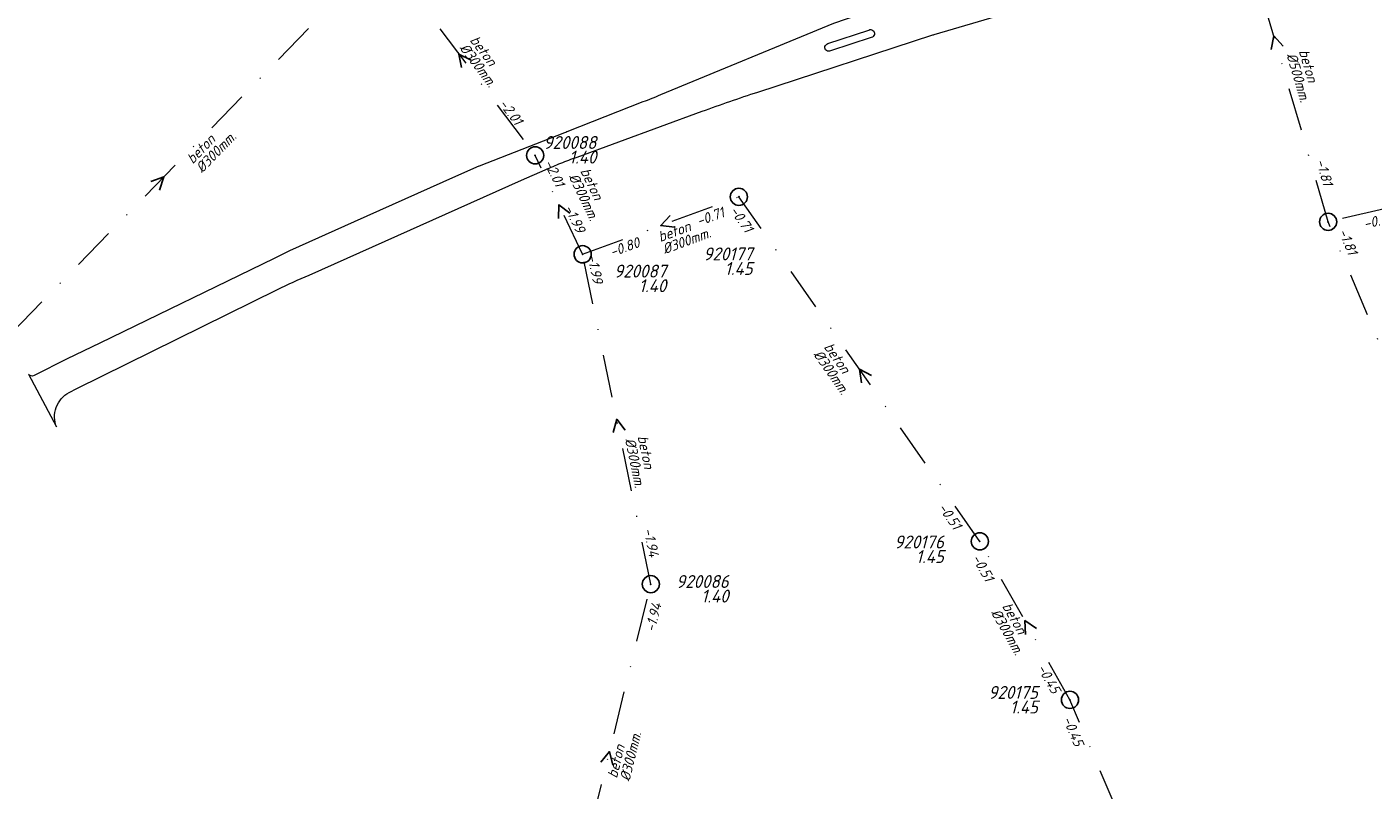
# Model space of a CAD drawing. Extents: x 148869 to 161638, y 453607 to 469810.
# Tile 696 of 1056: x 154540 to 154697, y 468122 to 468210. Entities that reach past the tile are written whole.
import ezdxf
from ezdxf.enums import TextEntityAlignment as Align

# ---------------------------------------------------------------- set-up
doc = ezdxf.new("R2010")
doc.units = 0
doc.header["$PDMODE"] = 32
doc.header["$PDSIZE"] = 2
doc.linetypes.add('RI-VWA', pattern=[11, 5, -3, 0, -3])
doc.layers.get('0').update_dxf_attribs({"linetype": 'CONTINUOUS'})
for name, color, linetype in [('B-OI-RI-BOB-T18-niet meenemen', 252, 'CONTINUOUS'), ('B-OI-RI-DIAMETER-T18-niet meenemen', 252, 'CONTINUOUS'), ('B-OI-RI-MATERIAAL-T18-niet meenemen', 252, 'CONTINUOUS'), ('B-OI-RI-STROOMRICHTING-S-niet meenemen', 252, 'CONTINUOUS'), ('B-OI-RI-VWA_PUTDEKSELHOOGTE-T25-niet meenemen', 252, 'CONTINUOUS'), ('gs dwa', 252, 'CONTINUOUS')]:
    doc.layers.add(name, color=color, linetype=linetype)
doc.layers.add('B-OI-RI-VWA_TRANSPORTLEIDING-G-niet meenemen', color=252, linetype='RI-VWA', lineweight=18)
doc.layers.add('B-RO-VH-VERHARDING_ASFALT-GV', color=251, linetype='CONTINUOUS', lineweight=18)
doc.styles.add('iso15', font='ISO.shx', dxfattribs={"oblique": 15})
doc.styles.add('NLCS-ISO-M750_CURSIEF', font='NLCS-ISO.ttf', dxfattribs={"oblique": 15})

# ---------------------------------------------------------------- blocks, each defined once
blk = doc.blocks.new('ACMAP_ANN_TEMPLATE_diam')
at = {"color": 0, "linetype": 'ByBlock', "style": 'iso15', "oblique": 15}
blk.add_attdef('diam', (0.5, -1.3), '', height=1.2, dxfattribs=at)
blk = doc.blocks.new('ACMAP_ANN_TEMPLATE_mat')
at = {"color": 0, "linetype": 'ByBlock', "style": 'iso15', "oblique": 15}
blk.add_attdef('mat', (0.5, 0.2), '', height=1.2, dxfattribs=at)
blk = doc.blocks.new('ACMAP_ANN_TEMPLATE_nap-l')
at = {"color": 0, "linetype": 'ByBlock', "style": 'iso15', "oblique": 15}
blk.add_attdef('nap-l', (3.3, 0.2), '', height=1.2, dxfattribs=at)
blk = doc.blocks.new('ACMAP_ANN_TEMPLATE_nap-r')
at = {"color": 0, "linetype": 'ByBlock', "style": 'iso15', "oblique": 15}
blk.add_attdef('nap-r', text='', height=1.2, dxfattribs=at).set_placement((-4.1, 0.2), align=Align.RIGHT)
blk = doc.blocks.new('ACMAP_ANN_TEMPLATE_puth-dwa')
at = {"color": 0, "linetype": 'ByBlock', "style": 'iso15', "oblique": 15}
blk.add_attdef('puth-dwa', text='', height=1.5, dxfattribs=at).set_placement((2.7, 1), align=Align.RIGHT)
blk = doc.blocks.new('ACMAP_ANN_TEMPLATE_putnr-dwa')
at = {"color": 0, "linetype": 'ByBlock', "style": 'iso15', "oblique": 15}
blk.add_attdef('putnr-dwa', text='', height=1.5, dxfattribs=at).set_placement((2.7, 2.7), align=Align.RIGHT)

msp = doc.modelspace()

# ---------------------------------------------------------------- linework, layer by layer
at = {"layer": 'B-OI-RI-STROOMRICHTING-S-niet meenemen'}
for points in [[(154686.11, 468208.24), (154685.02, 468209.42), (154684.73, 468207.84)], [(154591.7, 468206.59), (154590.26, 468207.31), (154590.55, 468205.73)], [(154554.43, 468192.5), (154555.95, 468193.03), (154555.46, 468191.49)], [(154603.16, 468188.78), (154601.89, 468189.77), (154601.86, 468188.16)], [(154614.84, 468188.53), (154613.73, 468187.36), (154615.33, 468187.18)], [(154638.25, 468169.9), (154636.83, 468170.67), (154637.07, 468169.07)], [(154609.61, 468163.57), (154608.61, 468164.84), (154608.2, 468163.28)], [(154657.42, 468140.51), (154656.08, 468141.41), (154656.17, 468139.8)], [(154606.75, 468124.95), (154607.79, 468126.18), (154608.15, 468124.6)]]:
    msp.add_lwpolyline(points, dxfattribs=at)
at = {"layer": 'B-OI-RI-VWA_TRANSPORTLEIDING-G-niet meenemen'}
for p, q in [((154691.34, 468187.79), (154678.7, 468231.06)), ((154530.52, 468166.95), (154581.38, 468219.1)), ((154581.38, 468219.1), (154599.13, 468195.52)), ((154752, 468201.64), (154691.34, 468187.79)), ((154604.65, 468184.02), (154599.13, 468195.52)), ((154604.65, 468184.02), (154622.82, 468190.7)), ((154650.84, 468150.63), (154622.82, 468190.7)), ((154717.52, 468125.85), (154691.34, 468187.79)), ((154612.58, 468145.65), (154604.65, 468184.02)), ((154661.32, 468132.19), (154650.84, 468150.63)), ((154603, 468106.7), (154612.58, 468145.65)), ((154671.15, 468109.12), (154661.32, 468132.19))]:
    msp.add_line(p, q, dxfattribs=at)
at = {"layer": 'B-RO-VH-VERHARDING_ASFALT-GV', "flags": 128}
for points in [[(154625.04, 468202.89), (154645.39, 468209.53), (154645.46, 468209.55), (154645.53, 468209.57), (154653.58, 468211.96), (154649.93, 468216.81)], [(154649.68, 468216.17), (154643.02, 468214.05), (154633.82, 468210.87), (154613.7, 468202.56)], [(154633.17, 468208.52), (154637.92, 468210.1)], [(154638.22, 468209.24), (154633.48, 468207.67)], [(154611.65, 468201.73), (154602.83, 468198.25)], [(154604, 468195.31), (154618.55, 468200.65)], [(154602.53, 468198.13), (154592.6, 468194.27), (154592.59, 468194.26), (154589.87, 468193.05), (154578.07, 468187.81), (154570.57, 468184.43), (154568.77, 468183.54), (154548.5, 468173.68), (154544.72, 468171.84), (154540.88, 468169.91)], [(154572.84, 468181.59), (154597.56, 468192.63), (154600.3, 468193.85)], [(154544.94, 468167.96), (154545.82, 468168.39), (154569.17, 468179.92)], [(154540.2, 468170.07), (154543.46, 468163.94)]]:
    msp.add_lwpolyline(points, dxfattribs=at)
at = {"layer": 'B-RO-VH-VERHARDING_ASFALT-GV'}
for points in [[(154637.92, 468210.1, -1.137496), (154638.22, 468209.24)], [(154633.48, 468207.67, -1.111856), (154633.17, 468208.52)], [(154613.7, 468202.56, -0.026303), (154611.65, 468201.73)], [(154618.55, 468200.65, -0.00769), (154625.04, 468202.89)], [(154602.83, 468198.25, -0.029847), (154602.53, 468198.13)], [(154600.3, 468193.85, -0.010828), (154602.13, 468194.62)], [(154602.13, 468194.62, -0.01081), (154604, 468195.31)], [(154569.17, 468179.92, -0.019621), (154572.84, 468181.59)], [(154540.88, 468169.91, -0.362728), (154540.2, 468170.07)], [(154544.03, 468167.21, -0.090801), (154544.94, 468167.96)], [(154543.24, 468165.05, -0.091571), (154543.43, 468166.19)], [(154543.43, 468166.19, -0.091014), (154544.03, 468167.21)], [(154543.46, 468163.94, -0.091917), (154543.24, 468165.05)]]:
    msp.add_lwpolyline(points, format="xyb", dxfattribs=at)
at = {"layer": 'gs dwa'}
for p in [(154599.13, 468195.52), (154622.82, 468190.7), (154691.34, 468187.79), (154604.65, 468184.02), (154650.84, 468150.63), (154612.58, 468145.65), (154661.32, 468132.19)]:
    msp.add_point(p, dxfattribs=at)

# ---------------------------------------------------------------- block references
at = {"layer": 'B-OI-RI-BOB-T18-niet meenemen'}
ref = msp.add_blockref('ACMAP_ANN_TEMPLATE_nap-r', (154599.13, 468195.52), dxfattribs=dict(at, rotation=306.970845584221))
ref.add_attrib('nap-r', '-2.01', dxfattribs={"layer": '0', "color": 0, "linetype": 'ByBlock', "height": 1.2, "rotation": 306.9708, "style": 'NLCS-ISO-M750_CURSIEF', "oblique": 15}).set_placement((154596.82, 468198.92), align=Align.RIGHT)
ref = msp.add_blockref('ACMAP_ANN_TEMPLATE_nap-r', (154603.13, 468187.96), dxfattribs=dict(at, rotation=295.6410058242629))
ref.add_attrib('nap-r', '-2.01', dxfattribs={"layer": '0', "color": 0, "linetype": 'ByBlock', "height": 1.2, "rotation": 295.641, "style": 'NLCS-ISO-M750_CURSIEF', "oblique": 15}).set_placement((154601.54, 468191.75), align=Align.RIGHT)
ref = msp.add_blockref('ACMAP_ANN_TEMPLATE_nap-l', (154688.78, 468198.01), dxfattribs=dict(at, rotation=286.2840999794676))
ref.add_attrib('nap-l', '-1.81', (154689.9, 468194.9), dxfattribs={"layer": '0', "color": 0, "linetype": 'ByBlock', "height": 1.2, "rotation": 286.2841, "style": 'NLCS-ISO-M750_CURSIEF', "oblique": 15})
ref = msp.add_blockref('ACMAP_ANN_TEMPLATE_nap-r', (154625.76, 468182.94), dxfattribs=dict(at, rotation=304.9641806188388))
ref.add_attrib('nap-r', '-0.71', dxfattribs={"layer": '0', "color": 0, "linetype": 'ByBlock', "height": 1.2, "rotation": 304.9642, "style": 'NLCS-ISO-M750_CURSIEF', "oblique": 15}).set_placement((154623.58, 468186.42), align=Align.RIGHT)
ref = msp.add_blockref('ACMAP_ANN_TEMPLATE_nap-l', (154600.87, 468192.32), dxfattribs=dict(at, rotation=295.6410058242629))
ref.add_attrib('nap-l', '-1.99', (154602.48, 468189.43), dxfattribs={"layer": '0', "color": 0, "linetype": 'ByBlock', "height": 1.2, "rotation": 295.641, "style": 'NLCS-ISO-M750_CURSIEF', "oblique": 15})
ref = msp.add_blockref('ACMAP_ANN_TEMPLATE_nap-r', (154625.15, 468189.63), dxfattribs=dict(at, rotation=20.18539450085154))
ref.add_attrib('nap-r', '-0.71', dxfattribs={"layer": '0', "color": 0, "linetype": 'ByBlock', "height": 1.2, "rotation": 20.1854, "style": 'NLCS-ISO-M750_CURSIEF', "oblique": 15}).set_placement((154621.24, 468188.4), align=Align.RIGHT)
ref = msp.add_blockref('ACMAP_ANN_TEMPLATE_nap-r', (154703.17, 468188.48), dxfattribs=dict(at, rotation=12.86140795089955))
ref.add_attrib('nap-r', '-0.94', dxfattribs={"layer": '0', "color": 0, "linetype": 'ByBlock', "height": 1.2, "rotation": 12.8614, "style": 'NLCS-ISO-M750_CURSIEF', "oblique": 15}).set_placement((154699.13, 468187.76), align=Align.RIGHT)
ref = msp.add_blockref('ACMAP_ANN_TEMPLATE_nap-r', (154695.12, 468179.97), dxfattribs=dict(at, rotation=292.9121811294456))
ref.add_attrib('nap-r', '-1.81', dxfattribs={"layer": '0', "color": 0, "linetype": 'ByBlock', "height": 1.2, "rotation": 292.9122, "style": 'NLCS-ISO-M750_CURSIEF', "oblique": 15}).set_placement((154693.71, 468183.83), align=Align.RIGHT)
ref = msp.add_blockref('ACMAP_ANN_TEMPLATE_nap-l', (154605.04, 468182.34), dxfattribs=dict(at, rotation=20.18539450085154))
ref.add_attrib('nap-l', '-0.80', (154608.07, 468183.67), dxfattribs={"layer": '0', "color": 0, "linetype": 'ByBlock', "height": 1.2, "rotation": 20.1854, "style": 'NLCS-ISO-M750_CURSIEF', "oblique": 15})
ref = msp.add_blockref('ACMAP_ANN_TEMPLATE_nap-r', (154606.51, 468176.5), dxfattribs=dict(at, rotation=281.6770242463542))
ref.add_attrib('nap-r', '-1.99', dxfattribs={"layer": '0', "color": 0, "linetype": 'ByBlock', "height": 1.2, "rotation": 281.677, "style": 'NLCS-ISO-M750_CURSIEF', "oblique": 15}).set_placement((154605.87, 468180.55), align=Align.RIGHT)
ref = msp.add_blockref('ACMAP_ANN_TEMPLATE_nap-l', (154643.87, 468157.17), dxfattribs=dict(at, rotation=304.9641806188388))
ref.add_attrib('nap-l', '-0.51', (154645.92, 468154.58), dxfattribs={"layer": '0', "color": 0, "linetype": 'ByBlock', "height": 1.2, "rotation": 304.9642, "style": 'NLCS-ISO-M750_CURSIEF', "oblique": 15})
ref = msp.add_blockref('ACMAP_ANN_TEMPLATE_nap-l', (154610.84, 468155.24), dxfattribs=dict(at, rotation=281.6770242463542))
ref.add_attrib('nap-l', '-1.94', (154611.71, 468152.05), dxfattribs={"layer": '0', "color": 0, "linetype": 'ByBlock', "height": 1.2, "rotation": 281.677, "style": 'NLCS-ISO-M750_CURSIEF', "oblique": 15})
ref = msp.add_blockref('ACMAP_ANN_TEMPLATE_nap-r', (154653.35, 468142.16), dxfattribs=dict(at, rotation=299.6108563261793))
ref.add_attrib('nap-r', '-0.51', dxfattribs={"layer": '0', "color": 0, "linetype": 'ByBlock', "height": 1.2, "rotation": 299.6109, "style": 'NLCS-ISO-M750_CURSIEF', "oblique": 15}).set_placement((154651.5, 468145.83), align=Align.RIGHT)
ref = msp.add_blockref('ACMAP_ANN_TEMPLATE_nap-r', (154615.02, 468147.22), dxfattribs=dict(at, rotation=76.1820185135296))
ref.add_attrib('nap-r', '-1.94', dxfattribs={"layer": '0', "color": 0, "linetype": 'ByBlock', "height": 1.2, "rotation": 76.182, "style": 'NLCS-ISO-M750_CURSIEF', "oblique": 15}).set_placement((154613.85, 468143.29), align=Align.RIGHT)
ref = msp.add_blockref('ACMAP_ANN_TEMPLATE_nap-l', (154655.65, 468138.7), dxfattribs=dict(at, rotation=299.6108563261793))
ref.add_attrib('nap-l', '-0.45', (154657.46, 468135.93), dxfattribs={"layer": '0', "color": 0, "linetype": 'ByBlock', "height": 1.2, "rotation": 299.6109, "style": 'NLCS-ISO-M750_CURSIEF', "oblique": 15})
ref = msp.add_blockref('ACMAP_ANN_TEMPLATE_nap-r', (154663.28, 468122.83), dxfattribs=dict(at, rotation=293.0785869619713))
ref.add_attrib('nap-r', '-0.45', dxfattribs={"layer": '0', "color": 0, "linetype": 'ByBlock', "height": 1.2, "rotation": 293.0786, "style": 'NLCS-ISO-M750_CURSIEF', "oblique": 15}).set_placement((154661.86, 468126.68), align=Align.RIGHT)
at = {"layer": 'B-OI-RI-DIAMETER-T18-niet meenemen'}
ref = msp.add_blockref('ACMAP_ANN_TEMPLATE_diam', (154591.01, 468209.18), dxfattribs=dict(at, rotation=306.970845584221))
ref.add_attrib('diam', '%%c300mm.', (154590.27, 468208), dxfattribs={"layer": '0', "color": 0, "linetype": 'ByBlock', "height": 1.2, "rotation": 306.9708, "style": 'NLCS-ISO-M750_CURSIEF', "oblique": 15})
ref = msp.add_blockref('ACMAP_ANN_TEMPLATE_diam', (154687.59, 468208.08), dxfattribs=dict(at, rotation=286.2840999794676))
ref.add_attrib('diam', '%%c500mm.', (154686.48, 468207.23), dxfattribs={"layer": '0', "color": 0, "linetype": 'ByBlock', "height": 1.2, "rotation": 286.2841, "style": 'NLCS-ISO-M750_CURSIEF', "oblique": 15})
ref = msp.add_blockref('ACMAP_ANN_TEMPLATE_diam', (154559.11, 468193.95), dxfattribs=dict(at, rotation=45.71748075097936))
ref.add_attrib('diam', '%%c300mm.', (154560.39, 468193.4), dxfattribs={"layer": '0', "color": 0, "linetype": 'ByBlock', "height": 1.2, "rotation": 45.7175, "style": 'NLCS-ISO-M750_CURSIEF', "oblique": 15})
ref = msp.add_blockref('ACMAP_ANN_TEMPLATE_diam', (154603.95, 468194.08), dxfattribs=dict(at, rotation=295.6410058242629))
ref.add_attrib('diam', '%%c300mm.', (154602.99, 468193.07), dxfattribs={"layer": '0', "color": 0, "linetype": 'ByBlock', "height": 1.2, "rotation": 295.641, "style": 'NLCS-ISO-M750_CURSIEF', "oblique": 15})
ref = msp.add_blockref('ACMAP_ANN_TEMPLATE_diam', (154613.28, 468185.07), dxfattribs=dict(at, rotation=20.18539450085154))
ref.add_attrib('diam', '%%c300mm.', (154614.2, 468184.02), dxfattribs={"layer": '0', "color": 0, "linetype": 'ByBlock', "height": 1.2, "rotation": 20.1854, "style": 'NLCS-ISO-M750_CURSIEF', "oblique": 15})
ref = msp.add_blockref('ACMAP_ANN_TEMPLATE_diam', (154632.2, 468173.53), dxfattribs=dict(at, rotation=304.9641806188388))
ref.add_attrib('diam', '%%c300mm.', (154631.42, 468172.37), dxfattribs={"layer": '0', "color": 0, "linetype": 'ByBlock', "height": 1.2, "rotation": 304.9642, "style": 'NLCS-ISO-M750_CURSIEF', "oblique": 15})
ref = msp.add_blockref('ACMAP_ANN_TEMPLATE_diam', (154610.73, 468163.26), dxfattribs=dict(at, rotation=281.6770242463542))
ref.add_attrib('diam', '%%c300mm.', (154609.56, 468162.51), dxfattribs={"layer": '0', "color": 0, "linetype": 'ByBlock', "height": 1.2, "rotation": 281.677, "style": 'NLCS-ISO-M750_CURSIEF', "oblique": 15})
ref = msp.add_blockref('ACMAP_ANN_TEMPLATE_diam', (154652.97, 468143.43), dxfattribs=dict(at, rotation=299.6108563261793))
ref.add_attrib('diam', '%%c300mm.', (154652.09, 468142.35), dxfattribs={"layer": '0', "color": 0, "linetype": 'ByBlock', "height": 1.2, "rotation": 299.6109, "style": 'NLCS-ISO-M750_CURSIEF', "oblique": 15})
ref = msp.add_blockref('ACMAP_ANN_TEMPLATE_diam', (154608.72, 468122.48), dxfattribs=dict(at, rotation=76.1820185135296))
ref.add_attrib('diam', '%%c300mm.', (154610.1, 468122.65), dxfattribs={"layer": '0', "color": 0, "linetype": 'ByBlock', "height": 1.2, "rotation": 76.182, "style": 'NLCS-ISO-M750_CURSIEF', "oblique": 15})
at = {"layer": 'B-OI-RI-MATERIAAL-T18-niet meenemen'}
ref = msp.add_blockref('ACMAP_ANN_TEMPLATE_mat', (154591.01, 468209.18), dxfattribs=dict(at, rotation=306.970845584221))
ref.add_attrib('mat', 'beton', (154591.47, 468208.9), dxfattribs={"layer": '0', "color": 0, "linetype": 'ByBlock', "height": 1.2, "rotation": 306.9708, "style": 'NLCS-ISO-M750_CURSIEF', "oblique": 15})
ref = msp.add_blockref('ACMAP_ANN_TEMPLATE_mat', (154687.59, 468208.08), dxfattribs=dict(at, rotation=286.2840999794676))
ref.add_attrib('mat', 'beton', (154687.92, 468207.65), dxfattribs={"layer": '0', "color": 0, "linetype": 'ByBlock', "height": 1.2, "rotation": 286.2841, "style": 'NLCS-ISO-M750_CURSIEF', "oblique": 15})
ref = msp.add_blockref('ACMAP_ANN_TEMPLATE_mat', (154559.11, 468193.95), dxfattribs=dict(at, rotation=45.71748075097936))
ref.add_attrib('mat', 'beton', (154559.31, 468194.45), dxfattribs={"layer": '0', "color": 0, "linetype": 'ByBlock', "height": 1.2, "rotation": 45.7175, "style": 'NLCS-ISO-M750_CURSIEF', "oblique": 15})
ref = msp.add_blockref('ACMAP_ANN_TEMPLATE_mat', (154603.95, 468194.08), dxfattribs=dict(at, rotation=295.6410058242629))
ref.add_attrib('mat', 'beton', (154604.34, 468193.72), dxfattribs={"layer": '0', "color": 0, "linetype": 'ByBlock', "height": 1.2, "rotation": 295.641, "style": 'NLCS-ISO-M750_CURSIEF', "oblique": 15})
ref = msp.add_blockref('ACMAP_ANN_TEMPLATE_mat', (154613.28, 468185.07), dxfattribs=dict(at, rotation=20.18539450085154))
ref.add_attrib('mat', 'beton', (154613.68, 468185.43), dxfattribs={"layer": '0', "color": 0, "linetype": 'ByBlock', "height": 1.2, "rotation": 20.1854, "style": 'NLCS-ISO-M750_CURSIEF', "oblique": 15})
ref = msp.add_blockref('ACMAP_ANN_TEMPLATE_mat', (154632.2, 468173.53), dxfattribs=dict(at, rotation=304.9641806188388))
ref.add_attrib('mat', 'beton', (154632.65, 468173.23), dxfattribs={"layer": '0', "color": 0, "linetype": 'ByBlock', "height": 1.2, "rotation": 304.9642, "style": 'NLCS-ISO-M750_CURSIEF', "oblique": 15})
ref = msp.add_blockref('ACMAP_ANN_TEMPLATE_mat', (154610.73, 468163.26), dxfattribs=dict(at, rotation=281.6770242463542))
ref.add_attrib('mat', 'beton', (154611.03, 468162.81), dxfattribs={"layer": '0', "color": 0, "linetype": 'ByBlock', "height": 1.2, "rotation": 281.677, "style": 'NLCS-ISO-M750_CURSIEF', "oblique": 15})
ref = msp.add_blockref('ACMAP_ANN_TEMPLATE_mat', (154652.97, 468143.43), dxfattribs=dict(at, rotation=299.6108563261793))
ref.add_attrib('mat', 'beton', (154653.39, 468143.1), dxfattribs={"layer": '0', "color": 0, "linetype": 'ByBlock', "height": 1.2, "rotation": 299.6109, "style": 'NLCS-ISO-M750_CURSIEF', "oblique": 15})
ref = msp.add_blockref('ACMAP_ANN_TEMPLATE_mat', (154608.72, 468122.48), dxfattribs=dict(at, rotation=76.1820185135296))
ref.add_attrib('mat', 'beton', (154608.64, 468123.01), dxfattribs={"layer": '0', "color": 0, "linetype": 'ByBlock', "height": 1.2, "rotation": 76.182, "style": 'NLCS-ISO-M750_CURSIEF', "oblique": 15})
at = {"layer": 'B-OI-RI-VWA_PUTDEKSELHOOGTE-T25-niet meenemen'}
ref = msp.add_blockref('ACMAP_ANN_TEMPLATE_putnr-dwa', (154603.55, 468193.57), dxfattribs=at)
ref.add_attrib('putnr-dwa', '920088', dxfattribs={"layer": '0', "color": 0, "linetype": 'ByBlock', "height": 1.5, "style": 'NLCS-ISO-M750_CURSIEF', "oblique": 15}).set_placement((154606.25, 468196.27), align=Align.RIGHT)
ref = msp.add_blockref('ACMAP_ANN_TEMPLATE_puth-dwa', (154603.55, 468193.57), dxfattribs=at)
ref.add_attrib('puth-dwa', '1.40', dxfattribs={"layer": '0', "color": 0, "linetype": 'ByBlock', "height": 1.5, "style": 'NLCS-ISO-M750_CURSIEF', "oblique": 15}).set_placement((154606.25, 468194.57), align=Align.RIGHT)
ref = msp.add_blockref('ACMAP_ANN_TEMPLATE_putnr-dwa', (154621.72, 468180.61), dxfattribs=at)
ref.add_attrib('putnr-dwa', '920177', dxfattribs={"layer": '0', "color": 0, "linetype": 'ByBlock', "height": 1.5, "style": 'NLCS-ISO-M750_CURSIEF', "oblique": 15}).set_placement((154624.42, 468183.31), align=Align.RIGHT)
ref = msp.add_blockref('ACMAP_ANN_TEMPLATE_putnr-dwa', (154611.68, 468178.61), dxfattribs=at)
ref.add_attrib('putnr-dwa', '920087', dxfattribs={"layer": '0', "color": 0, "linetype": 'ByBlock', "height": 1.5, "style": 'NLCS-ISO-M750_CURSIEF', "oblique": 15}).set_placement((154614.38, 468181.31), align=Align.RIGHT)
ref = msp.add_blockref('ACMAP_ANN_TEMPLATE_puth-dwa', (154621.72, 468180.61), dxfattribs=at)
ref.add_attrib('puth-dwa', '1.45', dxfattribs={"layer": '0', "color": 0, "linetype": 'ByBlock', "height": 1.5, "style": 'NLCS-ISO-M750_CURSIEF', "oblique": 15}).set_placement((154624.42, 468181.61), align=Align.RIGHT)
ref = msp.add_blockref('ACMAP_ANN_TEMPLATE_puth-dwa', (154611.68, 468178.61), dxfattribs=at)
ref.add_attrib('puth-dwa', '1.40', dxfattribs={"layer": '0', "color": 0, "linetype": 'ByBlock', "height": 1.5, "style": 'NLCS-ISO-M750_CURSIEF', "oblique": 15}).set_placement((154614.38, 468179.61), align=Align.RIGHT)
ref = msp.add_blockref('ACMAP_ANN_TEMPLATE_putnr-dwa', (154643.96, 468147.11), dxfattribs=at)
ref.add_attrib('putnr-dwa', '920176', dxfattribs={"layer": '0', "color": 0, "linetype": 'ByBlock', "height": 1.5, "style": 'NLCS-ISO-M750_CURSIEF', "oblique": 15}).set_placement((154646.66, 468149.81), align=Align.RIGHT)
ref = msp.add_blockref('ACMAP_ANN_TEMPLATE_puth-dwa', (154643.96, 468147.11), dxfattribs=at)
ref.add_attrib('puth-dwa', '1.45', dxfattribs={"layer": '0', "color": 0, "linetype": 'ByBlock', "height": 1.5, "style": 'NLCS-ISO-M750_CURSIEF', "oblique": 15}).set_placement((154646.66, 468148.11), align=Align.RIGHT)
ref = msp.add_blockref('ACMAP_ANN_TEMPLATE_putnr-dwa', (154618.93, 468142.51), dxfattribs=at)
ref.add_attrib('putnr-dwa', '920086', dxfattribs={"layer": '0', "color": 0, "linetype": 'ByBlock', "height": 1.5, "style": 'NLCS-ISO-M750_CURSIEF', "oblique": 15}).set_placement((154621.63, 468145.21), align=Align.RIGHT)
ref = msp.add_blockref('ACMAP_ANN_TEMPLATE_puth-dwa', (154618.93, 468142.51), dxfattribs=at)
ref.add_attrib('puth-dwa', '1.40', dxfattribs={"layer": '0', "color": 0, "linetype": 'ByBlock', "height": 1.5, "style": 'NLCS-ISO-M750_CURSIEF', "oblique": 15}).set_placement((154621.63, 468143.51), align=Align.RIGHT)
ref = msp.add_blockref('ACMAP_ANN_TEMPLATE_putnr-dwa', (154654.9, 468129.61), dxfattribs=at)
ref.add_attrib('putnr-dwa', '920175', dxfattribs={"layer": '0', "color": 0, "linetype": 'ByBlock', "height": 1.5, "style": 'NLCS-ISO-M750_CURSIEF', "oblique": 15}).set_placement((154657.6, 468132.31), align=Align.RIGHT)
ref = msp.add_blockref('ACMAP_ANN_TEMPLATE_puth-dwa', (154654.9, 468129.61), dxfattribs=at)
ref.add_attrib('puth-dwa', '1.45', dxfattribs={"layer": '0', "color": 0, "linetype": 'ByBlock', "height": 1.5, "style": 'NLCS-ISO-M750_CURSIEF', "oblique": 15}).set_placement((154657.6, 468130.61), align=Align.RIGHT)

doc.saveas('drawing.dxf')
